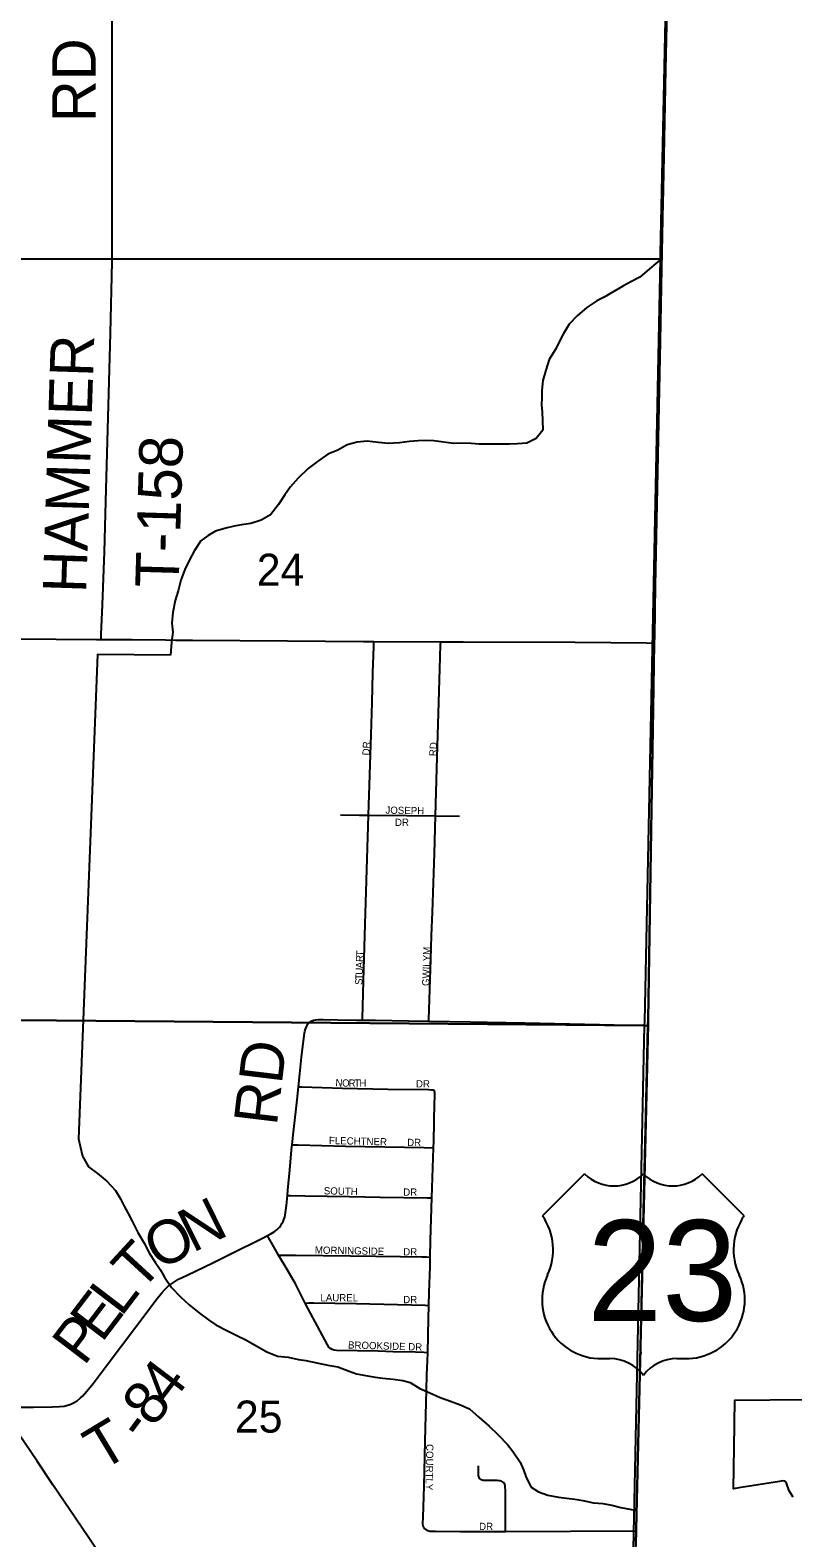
# Model space of a CAD drawing. Extents: x 1443599 to 1910620, y 1028088 to 1361369.
# Drawn here: x 1710740 to 1716010, y 1161960 to 1172379 of the extents above; entities that cross this region are included whole.
import ezdxf

# ---------------------------------------------------------------- set-up
doc = ezdxf.new("R2010")
doc.units = 0
for name, color, linetype in [('GM_X_Adjacent_County', 7, 'Continuous'), ('GM_X_Corporation', 7, 'Continuous'), ('GM_X_County', 7, 'Continuous'), ('GM_X_Minor_River', 7, 'Continuous'), ('GM_X_Section', 7, 'Continuous'), ('GM_X_Section_Text', 7, 'Continuous'), ('GM_X_State_Route', 7, 'Continuous'), ('GM_X_Township', 7, 'Continuous'), ('GM_X_Township_Road', 7, 'Continuous'), ('GM_X_Township_Road_Text', 7, 'Continuous'), ('GM_X_Township_Subdivision', 7, 'Continuous'), ('GM_X_Township_Subdivision_Text', 7, 'Continuous'), ('GM_X_US_Location', 7, 'Continuous'), ('GM_X_US_Route', 7, 'Continuous'), ('GM_X_US_Shield', 7, 'Continuous')]:
    doc.layers.add(name, color=color, linetype=linetype)

msp = doc.modelspace()

# ---------------------------------------------------------------- linework, layer by layer
at = {"layer": 'GM_X_Adjacent_County'}
msp.add_lwpolyline([(1714784, 1154425), (1714799, 1154909), (1714802, 1155888), (1714808, 1156238), (1714816, 1156573), (1714819, 1156717), (1714819, 1156752), (1714824, 1157029), (1714830, 1157341), (1714835, 1157573), (1714841, 1157903), (1714847, 1158208), (1714896, 1160211), (1714924, 1161903), (1714927, 1162024), (1715011, 1165508), (1715010, 1165542), (1715051, 1168154), (1715051, 1168191), (1715128, 1172002), (1715161, 1173452)], dxfattribs=at)
at = {"layer": 'GM_X_Corporation'}
msp.add_lwpolyline([(1716012, 1162242), (1715985, 1162286), (1715965, 1162339), (1715960, 1162347), (1715956, 1162350), (1715953, 1162353), (1715938, 1162355), (1715918, 1162350), (1715636, 1162305), (1715601, 1162299), (1715605, 1162582), (1715610, 1162911), (1716094, 1162916)], dxfattribs=at)
at = {"layer": 'GM_X_County'}
msp.add_lwpolyline([(1715161, 1173452), (1715128, 1172002), (1715051, 1168191), (1715051, 1168154), (1715010, 1165542), (1715011, 1165508), (1714927, 1162024), (1714924, 1161903)], dxfattribs=at)
at = {"layer": 'GM_X_Minor_River'}
for points in [[(1715108, 1170803), (1715019, 1170730), (1714952, 1170673), (1714891, 1170639), (1714840, 1170612), (1714772, 1170573), (1714707, 1170534), (1714656, 1170508), (1714587, 1170463), (1714520, 1170404), (1714465, 1170347), (1714423, 1170278), (1714367, 1170171), (1714327, 1170104), (1714304, 1170030), (1714282, 1169959), (1714275, 1169891), (1714276, 1169840), (1714274, 1169790), (1714277, 1169740), (1714280, 1169682), (1714283, 1169616), (1714237, 1169557), (1714171, 1169524), (1714107, 1169520), (1714053, 1169519), (1713989, 1169518), (1713915, 1169518), (1713843, 1169519), (1713787, 1169523), (1713721, 1169524), (1713665, 1169523), (1713529, 1169542), (1713475, 1169544), (1713421, 1169541), (1713361, 1169536), (1713293, 1169527), (1713215, 1169523), (1713147, 1169529), (1713069, 1169538), (1712999, 1169532), (1712930, 1169513), (1712866, 1169477), (1712797, 1169450), (1712726, 1169398), (1712661, 1169351), (1712593, 1169284), (1712536, 1169220), (1712501, 1169168), (1712457, 1169101), (1712402, 1169030), (1712337, 1168993), (1712266, 1168969), (1712200, 1168960), (1712150, 1168951), (1712092, 1168937), (1712021, 1168916), (1711971, 1168887), (1711920, 1168850), (1711876, 1168783), (1711839, 1168714), (1711809, 1168652), (1711782, 1168579), (1711762, 1168505), (1711743, 1168437), (1711727, 1168354), (1711719, 1168282), (1711726, 1168219), (1711716, 1168149), (1711711, 1168061)], [(1711711, 1168061), (1711205, 1168064), (1711074, 1164718)], [(1711074, 1164718), (1711085, 1164668), (1711101, 1164598), (1711143, 1164525), (1711206, 1164479), (1711271, 1164426), (1711330, 1164360), (1711365, 1164303), (1711390, 1164253), (1711418, 1164202), (1711445, 1164149), (1711484, 1164070), (1711528, 1163997), (1711566, 1163926), (1711603, 1163865), (1711638, 1163814), (1711669, 1163763), (1711717, 1163690), (1711778, 1163627), (1711839, 1163571), (1711911, 1163514), (1711972, 1163468), (1712024, 1163433), (1712099, 1163393), (1712178, 1163355), (1712231, 1163328), (1712306, 1163284), (1712376, 1163247), (1712449, 1163215), (1712523, 1163208), (1712594, 1163194), (1712646, 1163185), (1712722, 1163169), (1712796, 1163153), (1712867, 1163142), (1712945, 1163112), (1712996, 1163095), (1713072, 1163081), (1713124, 1163070), (1713176, 1163063), (1713248, 1163057), (1713315, 1163048), (1713367, 1163033), (1713432, 1162993), (1713501, 1162962), (1713573, 1162930), (1713644, 1162904), (1713706, 1162881), (1713775, 1162853), (1713840, 1162794), (1713912, 1162732), (1713973, 1162673), (1714038, 1162605), (1714077, 1162554), (1714125, 1162483), (1714150, 1162430), (1714167, 1162378), (1714201, 1162311), (1714253, 1162278), (1714316, 1162256), (1714390, 1162241), (1714446, 1162235), (1714504, 1162228), (1714559, 1162219), (1714633, 1162203), (1714697, 1162198), (1714759, 1162186), (1714822, 1162171), (1714932, 1162149)]]:
    msp.add_lwpolyline(points, dxfattribs=at)
at = {"layer": 'GM_X_Section'}
for points in [[(1709995, 1176094), (1715205, 1176115), (1715094, 1170835), (1715094, 1170796), (1709955, 1170799)], [(1709955, 1170799), (1715094, 1170796), (1714984, 1165529), (1714983, 1165501), (1709838, 1165544)], [(1709838, 1165544), (1714983, 1165501), (1714873, 1160240), (1714873, 1160220), (1709601, 1160216)]]:
    msp.add_lwpolyline(points, close=True, dxfattribs=at)
at = {"layer": 'GM_X_State_Route'}
msp.add_lwpolyline([(1711835, 1160925), (1711730, 1161090), (1711528, 1161388), (1711336, 1161674), (1711145, 1161960), (1711054, 1162096), (1710898, 1162327), (1710789, 1162490), (1710623, 1162734), (1710569, 1162817), (1710538, 1162863)], dxfattribs=at)
at = {"layer": 'GM_X_Township'}
msp.add_lwpolyline([(1715161, 1173452), (1715128, 1172002), (1715051, 1168191), (1715051, 1168154), (1715010, 1165542), (1715011, 1165508), (1714927, 1162024), (1714924, 1161903)], dxfattribs=at)
at = {"layer": 'GM_X_Township_Road'}
for points in [[(1711230, 1168169), (1711231, 1168203), (1711239, 1168407), (1711254, 1168773), (1711264, 1169121), (1711296, 1170285), (1711308, 1170777), (1711307, 1171466), (1711307, 1172155), (1711306, 1172696), (1711306, 1172710)], [(1708013, 1168176), (1708031, 1168176), (1708179, 1168179), (1708277, 1168178), (1708687, 1168179), (1709722, 1168177), (1710132, 1168176), (1710378, 1168175), (1710641, 1168172), (1711199, 1168169), (1711230, 1168169)], [(1711230, 1168169), (1711445, 1168169), (1711675, 1168166), (1711747, 1168164), (1711861, 1168164), (1712518, 1168159), (1713043, 1168155), (1713080, 1168155), (1713116, 1168155)], [(1713116, 1168155), (1713577, 1168153)], [(1713577, 1168153), (1713605, 1168152), (1713733, 1168152), (1714505, 1168149), (1714998, 1168145), (1715055, 1168144)], [(1712594, 1165077), (1712603, 1165167), (1712615, 1165281), (1712628, 1165395), (1712636, 1165447), (1712638, 1165460), (1712642, 1165476), (1712649, 1165492), (1712657, 1165507), (1712668, 1165520), (1712683, 1165531), (1712699, 1165537), (1712715, 1165541), (1712732, 1165543), (1712765, 1165543), (1712864, 1165539), (1712995, 1165538), (1713037, 1165537)], [(1713037, 1165537), (1713126, 1165537), (1713355, 1165534), (1713495, 1165531)], [(1713495, 1165531), (1713782, 1165526), (1713897, 1165524), (1714159, 1165519), (1714982, 1165501), (1715009, 1165500)], [(1712550, 1164677), (1712558, 1164746), (1712570, 1164844), (1712579, 1164924), (1712585, 1164988), (1712594, 1165077)], [(1712518, 1164327), (1712521, 1164366), (1712532, 1164479), (1712549, 1164665), (1712550, 1164677)], [(1712381, 1164050), (1712398, 1164059), (1712426, 1164075), (1712438, 1164085), (1712444, 1164090), (1712451, 1164095), (1712462, 1164107), (1712472, 1164119), (1712480, 1164132), (1712488, 1164147), (1712494, 1164161), (1712499, 1164177), (1712505, 1164208), (1712511, 1164257), (1712518, 1164327)], [(1710538, 1162863), (1710764, 1162864), (1710895, 1162865), (1710944, 1162867), (1710976, 1162871), (1710992, 1162875), (1711007, 1162880), (1711022, 1162885), (1711036, 1162891), (1711064, 1162908), (1711089, 1162928), (1711101, 1162939), (1711133, 1162975), (1711175, 1163026), (1711273, 1163157), (1711471, 1163419), (1711619, 1163615), (1711649, 1163654), (1711672, 1163679), (1711696, 1163701), (1711723, 1163721), (1711766, 1163747), (1711824, 1163776), (1712002, 1163862), (1712149, 1163934), (1712181, 1163950), (1712291, 1164004)], [(1712291, 1164004), (1712340, 1164028), (1712360, 1164039), (1712381, 1164050)]]:
    msp.add_lwpolyline(points, dxfattribs=at)
at = {"layer": 'GM_X_Township_Subdivision'}
for points in [[(1713079, 1166954), (1713096, 1167513), (1713103, 1167732), (1713109, 1167939), (1713115, 1168119), (1713116, 1168155)], [(1713540, 1166949), (1713550, 1167278), (1713571, 1167965), (1713576, 1168131), (1713577, 1168153)], [(1712884, 1166957), (1713015, 1166955), (1713079, 1166954)], [(1713037, 1165537), (1713037, 1165549), (1713044, 1165808), (1713056, 1166202), (1713079, 1166954)], [(1713079, 1166954), (1713343, 1166951), (1713540, 1166949)], [(1713495, 1165531), (1713495, 1165543), (1713509, 1165956), (1713514, 1166122), (1713520, 1166283), (1713533, 1166690), (1713540, 1166949)], [(1713540, 1166949), (1713706, 1166947)], [(1712594, 1165077), (1712617, 1165077), (1712898, 1165069), (1713212, 1165062), (1713493, 1165058), (1713512, 1165057), (1713519, 1165057), (1713525, 1165056), (1713529, 1165054), (1713533, 1165051)], [(1713527, 1164655), (1713529, 1164702), (1713535, 1164966), (1713537, 1165002), (1713536, 1165037), (1713535, 1165045), (1713533, 1165051)], [(1712550, 1164677), (1712592, 1164676), (1712918, 1164668), (1713463, 1164657), (1713522, 1164655), (1713527, 1164655)], [(1713516, 1164309), (1713527, 1164655)], [(1712518, 1164327), (1712540, 1164327), (1712638, 1164324), (1712947, 1164319), (1713158, 1164315), (1713483, 1164309), (1713516, 1164309)], [(1713505, 1163901), (1713507, 1164017), (1713516, 1164309)], [(1712457, 1163915), (1712434, 1163955), (1712387, 1164037), (1712381, 1164050)], [(1712457, 1163915), (1712493, 1163915), (1712574, 1163914), (1712954, 1163910), (1713299, 1163904), (1713446, 1163902), (1713479, 1163902), (1713505, 1163901)], [(1712641, 1163582), (1712573, 1163715), (1712517, 1163815), (1712457, 1163915)], [(1713495, 1163567), (1713497, 1163656), (1713504, 1163836), (1713505, 1163901)], [(1712641, 1163582), (1712666, 1163584), (1712698, 1163585), (1712993, 1163581), (1713469, 1163568), (1713495, 1163567)], [(1713487, 1163240), (1713460, 1163241), (1713402, 1163243), (1713249, 1163247), (1713144, 1163250), (1712858, 1163256), (1712841, 1163258), (1712828, 1163261), (1712815, 1163268), (1712804, 1163278), (1712792, 1163298), (1712677, 1163513), (1712641, 1163582)], [(1713487, 1163240), (1713493, 1163476), (1713495, 1163567)], [(1713472, 1162020), (1713463, 1162028), (1713459, 1162034), (1713456, 1162043), (1713454, 1162057), (1713455, 1162103), (1713462, 1162317), (1713469, 1162628), (1713475, 1162809), (1713479, 1162980), (1713482, 1163087), (1713485, 1163184), (1713487, 1163240)], [(1714025, 1162005), (1714025, 1162011), (1714025, 1162043), (1714024, 1162072), (1714024, 1162100), (1714024, 1162140), (1714024, 1162251), (1714024, 1162282), (1714023, 1162315), (1714022, 1162322), (1714019, 1162330), (1714015, 1162337), (1714010, 1162343), (1714004, 1162348), (1713996, 1162352), (1713988, 1162354), (1713980, 1162355), (1713968, 1162357), (1713948, 1162357), (1713916, 1162356), (1713870, 1162357), (1713863, 1162359), (1713856, 1162362), (1713851, 1162366), (1713846, 1162371), (1713842, 1162378), (1713839, 1162385), (1713838, 1162392), (1713837, 1162400), (1713838, 1162427), (1713838, 1162458)], [(1713472, 1162020), (1713488, 1162012), (1713502, 1162007), (1713519, 1162006), (1713540, 1162006), (1713711, 1162005), (1713949, 1162004), (1714025, 1162005)], [(1714025, 1162005), (1714922, 1162010), (1714930, 1162010)]]:
    msp.add_lwpolyline(points, dxfattribs=at)
at = {"layer": 'GM_X_US_Route'}
for points in [[(1715012, 1165667), (1715020, 1166046), (1715026, 1166439), (1715047, 1167687), (1715055, 1168144), (1715056, 1168188), (1715062, 1168540), (1715080, 1169442), (1715096, 1170230), (1715110, 1170985), (1715117, 1171280), (1715123, 1171625), (1715145, 1172708)], [(1715009, 1165500), (1715009, 1165504), (1715010, 1165541), (1715012, 1165667)], [(1714928, 1161917), (1714930, 1162010), (1714940, 1162485), (1714946, 1162715), (1714957, 1163224), (1714963, 1163240), (1714958, 1163256), (1714979, 1164224), (1714994, 1164881), (1715009, 1165500)]]:
    msp.add_lwpolyline(points, dxfattribs=at)
at = {"layer": 'GM_X_US_Shield'}
for p, q in [((1714571, 1164475), (1714281, 1164185)), ((1715673, 1164185), (1715383, 1164475)), ((1714687, 1163199), (1714745, 1163199)), ((1715209, 1163199), (1715267, 1163199))]:
    msp.add_line(p, q, dxfattribs=at)
for centre, radius, start, end in [((1714774, 1164682), 290, 225.573, 314.427), ((1715180, 1164682), 290, 225.573, 314.427), ((1713948, 1163952), 406, 334.5471, 35.0009), ((1716006, 1163952), 406, 144.9991, 205.4529), ((1714683, 1163605), 406, 154.8319, 270.6383), ((1715272, 1163605), 406, 269.3617, 25.1681), ((1714745, 1162909), 290, 36.8699, 90), ((1715209, 1162909), 290, 90, 143.1301)]:
    msp.add_arc(centre, radius, start, end, dxfattribs=at)

# ---------------------------------------------------------------- texts
at = {"layer": 'GM_X_Section_Text'}
for s, p in [('24', (1712306, 1168540)), ('25', (1712155, 1162688))]:
    msp.add_text(s, height=221, rotation=0, dxfattribs=at).set_placement(p)
at = {"layer": 'GM_X_Township_Road_Text'}
for s, rotation, p in [('RD', 90, (1711193, 1171743)), ('HAMMER', 88.1769, (1711127, 1168487)), ('T-158', 88.3151, (1711766, 1168524)), ('RD', 83.1197, (1712444, 1164803)), ('N', 26.3696, (1711863, 1163928)), ('O', 28.491, (1711633, 1163804)), ('T', 47.3962, (1711502, 1163654)), ('E', 52.7776, (1711235, 1163303)), ('L', 52.6501, (1711370, 1163482)), ('P', 52.7747, (1711112, 1163142)), ('4', 52.8175, (1711705, 1162864)), ('8', 52.5098, (1711592, 1162716)), ('T', 31.0755, (1711233, 1162417)), ('-', 53.4747, (1711519, 1162618))]:
    msp.add_text(s, height=300, rotation=rotation, dxfattribs=at).set_placement(p)
at = {"layer": 'GM_X_Township_Subdivision_Text'}
for s, rotation, p in [('DR', 86.989, (1713085, 1167366)), ('RD', 86.989, (1713547, 1167361)), ('JOSEPH', 358.8315, (1713195, 1166965)), ('DR', 0, (1713261, 1166880)), ('R', 87.6526, (1713041, 1165939)), ('T', 87.643, (1713043, 1165978)), ('GWILYM', 88.0559, (1713498, 1165773)), ('T', 87.9234, (1713037, 1165816)), ('U', 87.6605, (1713038, 1165851)), ('A', 87.6605, (1713040, 1165895)), ('S', 89.1804, (1713036, 1165781)), ('N', 355.7337, (1712848, 1165082)), ('O', 358.8218, (1712895, 1165079)), ('R', 359.9703, (1712940, 1165078)), ('T', 359.9956, (1712980, 1165078)), ('H', 359.9929, (1713015, 1165078)), ('DR', 0, (1713406, 1165073)), ('FLECHTNER', 358.5872, (1712804, 1164682)), ('DR', 0, (1713345, 1164668)), ('SOUTH', 358.7554, (1712769, 1164334)), ('DR', 0, (1713318, 1164325)), ('MORNINGSIDE', 358.8183, (1712707, 1163925)), ('DR', 0, (1713318, 1163912)), ('LAUREL', 0, (1712746, 1163595)), ('DR', 0, (1713318, 1163582)), ('BROOKSIDE DR', 358.3152, (1712936, 1163269)), ('COURTLY', 269.1324, (1713477, 1162609)), ('DR', 0, (1713842, 1162015))]:
    msp.add_text(s, height=50, rotation=rotation, dxfattribs=at).set_placement(p)
at = {"layer": 'GM_X_US_Location'}
for s in ['0', '/']:
    msp.add_text(s, height=1, dxfattribs=at).set_placement((1714977, 1163803))
msp.add_text('23', height=1, rotation=0, dxfattribs=at).set_placement((1714770, 1163596))
at = {"layer": 'GM_X_US_Shield'}
msp.add_text('23', height=696.1, dxfattribs=at).set_placement((1714590, 1163460))

doc.saveas('drawing.dxf')
